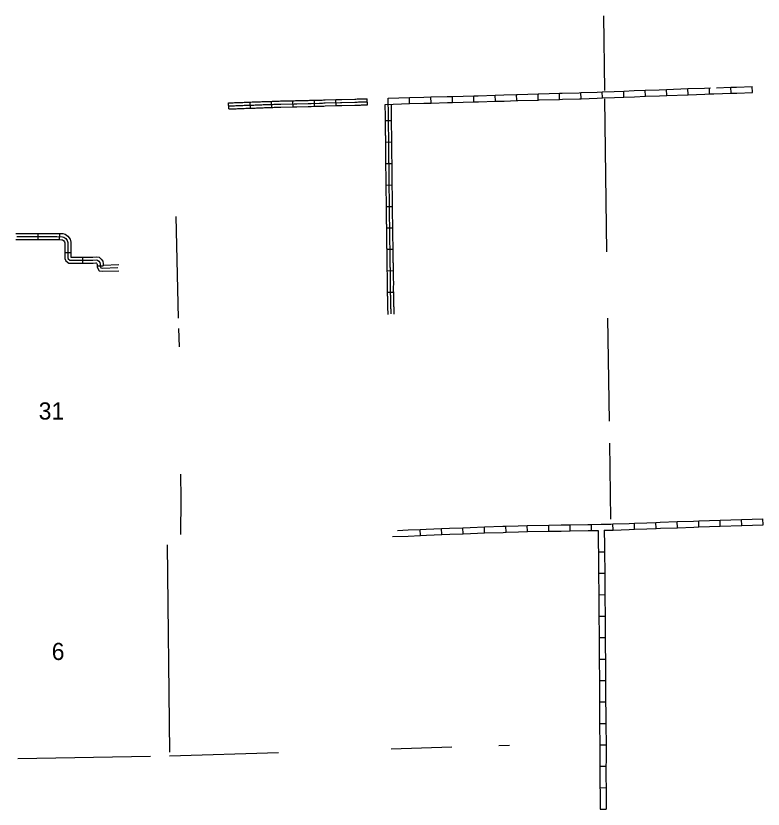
# Model space of a CAD drawing. Extents: x 1127717 to 1741049, y 2026793 to 2244711.
# Drawn here: x 1531459 to 1549864, y 2178160 to 2197692 of the extents above; entities that cross this region are included whole.
import ezdxf

# ---------------------------------------------------------------- set-up
doc = ezdxf.new("R2010")
doc.units = 0
doc.layers.add('32', color=7, linetype='Continuous')
doc.layers.add('5', color=7, linetype='Continuous')

msp = doc.modelspace()

# ---------------------------------------------------------------- linework, layer by layer
at = {"layer": '32'}
for p, q in [((1544324, 2195620), (1544320, 2195770)), ((1544852, 2195636), (1544847, 2195786)), ((1545380, 2195652), (1545375, 2195802)), ((1545908, 2195670), (1545902, 2195820)), ((1546436, 2195690), (1546429, 2195840)), ((1546963, 2195711), (1546957, 2195861)), ((1547491, 2195731), (1547485, 2195881)), ((1548018, 2195751), (1548013, 2195901)), ((1548545, 2195769), (1548541, 2195918)), ((1549073, 2195785), (1549068, 2195935)), ((1549601, 2195802), (1549596, 2195952)), ((1537234, 2195420), (1537228, 2195570)), ((1537762, 2195437), (1537755, 2195587)), ((1538288, 2195452), (1538284, 2195602)), ((1538816, 2195465), (1538812, 2195615)), ((1539344, 2195481), (1539340, 2195631)), ((1540118, 2195500), (1540113, 2195650)), ((1540630, 2195513), (1540625, 2195663)), ((1541157, 2195530), (1541153, 2195680)), ((1541685, 2195546), (1541681, 2195696)), ((1542213, 2195559), (1542209, 2195709)), ((1542740, 2195573), (1542736, 2195723)), ((1543268, 2195588), (1543264, 2195738)), ((1543797, 2195605), (1543791, 2195755)), ((1536706, 2195399), (1536700, 2195549)), ((1540712, 2195105), (1540562, 2195104)), ((1540718, 2194578), (1540568, 2194575)), ((1540724, 2194050), (1540574, 2194047)), ((1540730, 2193522), (1540580, 2193519)), ((1540659, 2193200), (1540659, 2193200)), ((1540736, 2192993), (1540586, 2192992)), ((1540743, 2192465), (1540593, 2192464)), ((1532007, 2192186), (1532007, 2192336)), ((1532532, 2192183), (1532538, 2192333)), ((1532662, 2191863), (1532812, 2191863)), ((1540750, 2191937), (1540600, 2191937)), ((1533108, 2191604), (1533108, 2191754)), ((1533458, 2191537), (1533608, 2191537)), ((1540757, 2191410), (1540607, 2191408)), ((1540764, 2190883), (1540614, 2190879)), ((1547226, 2185071), (1547219, 2185221)), ((1547753, 2185090), (1547748, 2185240)), ((1548281, 2185109), (1548276, 2185258)), ((1548808, 2185126), (1548803, 2185276)), ((1549336, 2185143), (1549331, 2185293)), ((1549864, 2185161), (1549859, 2185311)), ((1541421, 2184896), (1541414, 2185046)), ((1541948, 2184919), (1541942, 2185069)), ((1542476, 2184940), (1542470, 2185090)), ((1543003, 2184959), (1542998, 2185109)), ((1543531, 2184978), (1543525, 2185128)), ((1544057, 2184993), (1544054, 2185143)), ((1544585, 2185003), (1544582, 2185153)), ((1545113, 2185012), (1545110, 2185162)), ((1545640, 2185021), (1545639, 2185171)), ((1546170, 2185031), (1546165, 2185181)), ((1546698, 2185050), (1546693, 2185200)), ((1545806, 2184495), (1545956, 2184496)), ((1545811, 2183967), (1545961, 2183968)), ((1545817, 2183439), (1545967, 2183441)), ((1545821, 2182911), (1545971, 2182912)), ((1545823, 2182383), (1545973, 2182384)), ((1545828, 2181855), (1545978, 2181856)), ((1545832, 2181327), (1545982, 2181328)), ((1545835, 2180799), (1545985, 2180800)), ((1545837, 2180272), (1545987, 2180272)), ((1545844, 2179744), (1545994, 2179744)), ((1545843, 2179216), (1545993, 2179215)), ((1545845, 2178687), (1545995, 2178689)), ((1545846, 2178160), (1545996, 2178160))]:
    msp.add_line(p, q, dxfattribs=at)
for points in [[(1543791, 2195755), (1543816, 2195756), (1544320, 2195770)], [(1544320, 2195770), (1544341, 2195771), (1544847, 2195786)], [(1544847, 2195786), (1544917, 2195788), (1545335, 2195800), (1545375, 2195802)], [(1545375, 2195802), (1545772, 2195815), (1545902, 2195820)], [(1545902, 2195820), (1546193, 2195830), (1546429, 2195840)], [(1546429, 2195840), (1546688, 2195850), (1546957, 2195861)], [(1546957, 2195861), (1547305, 2195874), (1547485, 2195881)], [(1547485, 2195881), (1548007, 2195901), (1548013, 2195901)], [(1548013, 2195901), (1548420, 2195915), (1548565, 2195919)], [(1548018, 2195751), (1548425, 2195765), (1548545, 2195769)], [(1548545, 2195769), (1548649, 2195771), (1549073, 2195785)], [(1548715, 2195923), (1549068, 2195935)], [(1549068, 2195935), (1549208, 2195939), (1549596, 2195952)], [(1549073, 2195785), (1549213, 2195789), (1549601, 2195802)], [(1536700, 2195549), (1536710, 2195550), (1536743, 2195551), (1536776, 2195552), (1536809, 2195553), (1536842, 2195555), (1536876, 2195556), (1536910, 2195557), (1536943, 2195558), (1536977, 2195560), (1537011, 2195561), (1537046, 2195562), (1537080, 2195564), (1537114, 2195565), (1537147, 2195566), (1537181, 2195568), (1537214, 2195569), (1537228, 2195570)], [(1536703, 2195474), (1536713, 2195475), (1536746, 2195476), (1536779, 2195477), (1536812, 2195478), (1536845, 2195480), (1536879, 2195481), (1536912, 2195482), (1536946, 2195483), (1536980, 2195485), (1537015, 2195486), (1537049, 2195488), (1537083, 2195489), (1537116, 2195490), (1537150, 2195491), (1537184, 2195493), (1537217, 2195494), (1537251, 2195495), (1537285, 2195497), (1537318, 2195497), (1537351, 2195498), (1537384, 2195500), (1537418, 2195501), (1537451, 2195502), (1537484, 2195503), (1537517, 2195505), (1537550, 2195506), (1537583, 2195507), (1537615, 2195508), (1537648, 2195509), (1537681, 2195510), (1537714, 2195511), (1537747, 2195512), (1537781, 2195513), (1537815, 2195515), (1537849, 2195516), (1537882, 2195517), (1537915, 2195519), (1537948, 2195520), (1537981, 2195521), (1538312, 2195528), (1538347, 2195529), (1538381, 2195529), (1538660, 2195536), (1538696, 2195537), (1538731, 2195538), (1538940, 2195543), (1538974, 2195544), (1539008, 2195545), (1539042, 2195547), (1539076, 2195548), (1539452, 2195559), (1539486, 2195560), (1539808, 2195568), (1539838, 2195569), (1539867, 2195570), (1539895, 2195571), (1539922, 2195571), (1539948, 2195572), (1539973, 2195573), (1539997, 2195573), (1540019, 2195573), (1540041, 2195574), (1540061, 2195574), (1540080, 2195574), (1540097, 2195575), (1540115, 2195575)], [(1537228, 2195570), (1537248, 2195570), (1537282, 2195571), (1537316, 2195572), (1537349, 2195573), (1537381, 2195575), (1537414, 2195576), (1537448, 2195577), (1537481, 2195578), (1537514, 2195580), (1537547, 2195581), (1537580, 2195582), (1537613, 2195583), (1537646, 2195584), (1537679, 2195585), (1537712, 2195586), (1537745, 2195587), (1537755, 2195587)], [(1537755, 2195587), (1537777, 2195588), (1537812, 2195590), (1537846, 2195591), (1537879, 2195592), (1537913, 2195594), (1537946, 2195595), (1537979, 2195596), (1538284, 2195602)], [(1538284, 2195602), (1538311, 2195603), (1538345, 2195604), (1538379, 2195604), (1538658, 2195611), (1538694, 2195612), (1538729, 2195613), (1538812, 2195615)], [(1538812, 2195615), (1538938, 2195618), (1538971, 2195619), (1539005, 2195620), (1539039, 2195622), (1539073, 2195623), (1539340, 2195631)], [(1539340, 2195631), (1539450, 2195634), (1539484, 2195635), (1539806, 2195643), (1539836, 2195644), (1539865, 2195645), (1539867, 2195645)], [(1539867, 2195645), (1539893, 2195645), (1539920, 2195646), (1539946, 2195647), (1539971, 2195648), (1539995, 2195648), (1540018, 2195648), (1540039, 2195649), (1540059, 2195649), (1540078, 2195649), (1540095, 2195650), (1540113, 2195650)], [(1540625, 2195663), (1541153, 2195680)], [(1540659, 2193200), (1540659, 2193234), (1540658, 2193268), (1540658, 2193303), (1540657, 2193337), (1540657, 2193372), (1540656, 2193407), (1540656, 2193441), (1540656, 2193475), (1540656, 2193510), (1540655, 2193545), (1540654, 2193579), (1540653, 2193614), (1540653, 2193648), (1540653, 2193683), (1540652, 2193717), (1540652, 2193752), (1540652, 2193786), (1540651, 2193821), (1540651, 2193855), (1540650, 2193889), (1540650, 2193923), (1540650, 2193957), (1540650, 2193990), (1540649, 2194022), (1540649, 2194054), (1540648, 2194085), (1540648, 2194115), (1540648, 2194145), (1540647, 2194175), (1540647, 2194205), (1540646, 2194234), (1540646, 2194265), (1540645, 2194295), (1540645, 2194327), (1540644, 2194358), (1540645, 2194389), (1540645, 2194420), (1540644, 2194451), (1540644, 2194481), (1540644, 2194511), (1540644, 2194541), (1540643, 2194572), (1540643, 2194603), (1540642, 2194634), (1540642, 2194664), (1540642, 2194695), (1540642, 2194727), (1540641, 2194758), (1540641, 2194789), (1540641, 2194820), (1540640, 2194851), (1540639, 2194883), (1540638, 2194914), (1540638, 2194945), (1540638, 2194976), (1540638, 2195008), (1540638, 2195040), (1540638, 2195072), (1540637, 2195103), (1540637, 2195134), (1540636, 2195165), (1540636, 2195196), (1540636, 2195227), (1540636, 2195257), (1540635, 2195288), (1540635, 2195319), (1540634, 2195349), (1540633, 2195379), (1540633, 2195409), (1540633, 2195438), (1540632, 2195467), (1540632, 2195493), (1540631, 2195517), (1540630, 2195537), (1540630, 2195552), (1540627, 2195588)], [(1541153, 2195680), (1541504, 2195691), (1541681, 2195696)], [(1541681, 2195696), (1542085, 2195706), (1542209, 2195709)], [(1542209, 2195709), (1542736, 2195723)], [(1542213, 2195559), (1542740, 2195573)], [(1542736, 2195723), (1542849, 2195726), (1543264, 2195738)], [(1542740, 2195573), (1542853, 2195577), (1543268, 2195588)], [(1543264, 2195738), (1543480, 2195744), (1543791, 2195755)], [(1543268, 2195588), (1543485, 2195594), (1543797, 2195605)], [(1543797, 2195605), (1543821, 2195606), (1544324, 2195620)], [(1544324, 2195620), (1544346, 2195621), (1544852, 2195636)], [(1544852, 2195636), (1544921, 2195638), (1545340, 2195650), (1545380, 2195652)], [(1545380, 2195652), (1545777, 2195665), (1545908, 2195670)], [(1545908, 2195670), (1546199, 2195680), (1546436, 2195690)], [(1546436, 2195690), (1546694, 2195700), (1546963, 2195711)], [(1546963, 2195711), (1547311, 2195724), (1547491, 2195731)], [(1547491, 2195731), (1548013, 2195751), (1548018, 2195751)], [(1536706, 2195399), (1536715, 2195400), (1536748, 2195401), (1536781, 2195402), (1536815, 2195403), (1536848, 2195405), (1536881, 2195406), (1536915, 2195407), (1536949, 2195408), (1536983, 2195410), (1537018, 2195411), (1537052, 2195413), (1537085, 2195414), (1537119, 2195415), (1537153, 2195416), (1537187, 2195418), (1537221, 2195419), (1537234, 2195420)], [(1537234, 2195420), (1537254, 2195421), (1537287, 2195422), (1537320, 2195423), (1537354, 2195423), (1537387, 2195425), (1537421, 2195426), (1537453, 2195427), (1537486, 2195429), (1537519, 2195430), (1537552, 2195431), (1537585, 2195432), (1537618, 2195433), (1537651, 2195434), (1537683, 2195435), (1537716, 2195436), (1537750, 2195437), (1537762, 2195437)], [(1537762, 2195437), (1537784, 2195438), (1537818, 2195440), (1537852, 2195441), (1537885, 2195442), (1537918, 2195444), (1537951, 2195445), (1537983, 2195446), (1538288, 2195452)], [(1538288, 2195452), (1538314, 2195453), (1538348, 2195454), (1538382, 2195454), (1538662, 2195461), (1538697, 2195462), (1538732, 2195463), (1538816, 2195465)], [(1538816, 2195465), (1538942, 2195468), (1538977, 2195469), (1539012, 2195471), (1539045, 2195472), (1539078, 2195473), (1539344, 2195481)], [(1539344, 2195481), (1539454, 2195484), (1539488, 2195485), (1539811, 2195493), (1539841, 2195494), (1539869, 2195495), (1539872, 2195495)], [(1539872, 2195495), (1539897, 2195496), (1539924, 2195496), (1539950, 2195497), (1539974, 2195498), (1539998, 2195498), (1540020, 2195498), (1540042, 2195499), (1540062, 2195499), (1540082, 2195499), (1540099, 2195500), (1540117, 2195500)], [(1540557, 2195511), (1541157, 2195530)], [(1540562, 2195104), (1540562, 2195133), (1540561, 2195164), (1540561, 2195195), (1540561, 2195226), (1540561, 2195256), (1540560, 2195287), (1540560, 2195317), (1540559, 2195347), (1540558, 2195378), (1540558, 2195408), (1540558, 2195437), (1540557, 2195511)], [(1540712, 2195105), (1540712, 2195136), (1540711, 2195167), (1540711, 2195197), (1540711, 2195227), (1540711, 2195258), (1540710, 2195289), (1540710, 2195320), (1540709, 2195350), (1540708, 2195380), (1540708, 2195410), (1540708, 2195439), (1540707, 2195468), (1540707, 2195516)], [(1541157, 2195530), (1541508, 2195541), (1541685, 2195546)], [(1541685, 2195546), (1542089, 2195556), (1542213, 2195559)], [(1540568, 2194575), (1540568, 2194601), (1540567, 2194633), (1540567, 2194664), (1540567, 2194695), (1540567, 2194726), (1540566, 2194758), (1540566, 2194788), (1540566, 2194819), (1540565, 2194849), (1540564, 2194881), (1540563, 2194913), (1540563, 2194944), (1540563, 2194976), (1540563, 2195008), (1540563, 2195040), (1540563, 2195071), (1540562, 2195102), (1540562, 2195104)], [(1540718, 2194578), (1540718, 2194604), (1540717, 2194634), (1540717, 2194665), (1540717, 2194696), (1540717, 2194727), (1540716, 2194758), (1540716, 2194790), (1540716, 2194822), (1540715, 2194853), (1540714, 2194885), (1540713, 2194915), (1540713, 2194946), (1540713, 2194977), (1540713, 2195008), (1540713, 2195040), (1540713, 2195072), (1540712, 2195104), (1540712, 2195105)], [(1540574, 2194047), (1540574, 2194052), (1540573, 2194084), (1540573, 2194114), (1540573, 2194145), (1540572, 2194174), (1540572, 2194204), (1540571, 2194234), (1540571, 2194263), (1540570, 2194294), (1540570, 2194325), (1540569, 2194358), (1540570, 2194389), (1540570, 2194419), (1540569, 2194450), (1540569, 2194480), (1540569, 2194511), (1540569, 2194541), (1540568, 2194571), (1540568, 2194575)], [(1540724, 2194050), (1540724, 2194055), (1540723, 2194086), (1540723, 2194116), (1540723, 2194146), (1540722, 2194176), (1540722, 2194206), (1540721, 2194235), (1540721, 2194266), (1540720, 2194297), (1540720, 2194328), (1540719, 2194358), (1540720, 2194389), (1540720, 2194421), (1540719, 2194451), (1540719, 2194481), (1540719, 2194511), (1540719, 2194542), (1540718, 2194573), (1540718, 2194578)], [(1540580, 2193519), (1540580, 2193543), (1540579, 2193578), (1540578, 2193613), (1540578, 2193648), (1540578, 2193682), (1540577, 2193717), (1540577, 2193751), (1540577, 2193785), (1540576, 2193819), (1540576, 2193854), (1540575, 2193888), (1540575, 2193923), (1540575, 2193957), (1540575, 2193989), (1540574, 2194021), (1540574, 2194047)], [(1540730, 2193522), (1540730, 2193546), (1540729, 2193581), (1540728, 2193615), (1540728, 2193649), (1540728, 2193684), (1540727, 2193718), (1540727, 2193752), (1540727, 2193787), (1540726, 2193822), (1540726, 2193856), (1540725, 2193890), (1540725, 2193924), (1540725, 2193957), (1540725, 2193990), (1540724, 2194023), (1540724, 2194050)], [(1540586, 2192992), (1540584, 2193199), (1540584, 2193234), (1540583, 2193268), (1540583, 2193302), (1540582, 2193336), (1540582, 2193371), (1540581, 2193406), (1540581, 2193441), (1540581, 2193475), (1540581, 2193509), (1540580, 2193519)], [(1540736, 2192993), (1540734, 2193201), (1540734, 2193235), (1540733, 2193269), (1540733, 2193304), (1540732, 2193338), (1540732, 2193373), (1540731, 2193408), (1540731, 2193442), (1540731, 2193476), (1540731, 2193511), (1540730, 2193522)], [(1540702, 2190353), (1540702, 2190366), (1540701, 2190384), (1540701, 2190403), (1540700, 2190423), (1540699, 2190443), (1540699, 2190464), (1540698, 2190486), (1540698, 2190508), (1540697, 2190531), (1540696, 2190553), (1540696, 2190576), (1540695, 2190599), (1540695, 2190623), (1540695, 2190647), (1540695, 2190672), (1540694, 2190698), (1540694, 2190723), (1540693, 2190748), (1540692, 2190774), (1540691, 2190799), (1540690, 2190826), (1540690, 2190852), (1540689, 2190879), (1540689, 2190906), (1540688, 2190933), (1540688, 2190960), (1540688, 2190987), (1540688, 2191014), (1540688, 2191041), (1540689, 2191068), (1540690, 2191095), (1540690, 2191123), (1540689, 2191149), (1540688, 2191176), (1540687, 2191204), (1540686, 2191231), (1540685, 2191258), (1540685, 2191285), (1540684, 2191313), (1540684, 2191341), (1540683, 2191369), (1540682, 2191397), (1540682, 2191424), (1540682, 2191452), (1540682, 2191480), (1540681, 2191507), (1540681, 2191535), (1540681, 2191563), (1540681, 2191590), (1540680, 2191618), (1540680, 2191646), (1540679, 2191674), (1540678, 2191702), (1540677, 2191729), (1540677, 2191755), (1540676, 2191780), (1540676, 2191804), (1540675, 2191828), (1540675, 2191851), (1540675, 2191874), (1540675, 2191898), (1540675, 2191923), (1540675, 2191949), (1540674, 2191976), (1540674, 2192003), (1540674, 2192031), (1540673, 2192060), (1540673, 2192089), (1540673, 2192119), (1540672, 2192148), (1540672, 2192178), (1540672, 2192209), (1540671, 2192239), (1540671, 2192270), (1540670, 2192300), (1540670, 2192331), (1540670, 2192362), (1540669, 2192392), (1540668, 2192423), (1540668, 2192454), (1540668, 2192484), (1540667, 2192515), (1540667, 2192545), (1540666, 2192576), (1540666, 2192607), (1540665, 2192638), (1540665, 2192669), (1540664, 2192701), (1540664, 2192733), (1540663, 2192765), (1540663, 2192797), (1540659, 2193200)], [(1540593, 2192464), (1540593, 2192483), (1540592, 2192514), (1540592, 2192544), (1540591, 2192575), (1540591, 2192605), (1540590, 2192636), (1540590, 2192668), (1540589, 2192700), (1540589, 2192731), (1540588, 2192763), (1540588, 2192796), (1540586, 2192992)], [(1540743, 2192465), (1540743, 2192485), (1540742, 2192516), (1540742, 2192546), (1540741, 2192578), (1540741, 2192609), (1540740, 2192639), (1540740, 2192670), (1540739, 2192702), (1540739, 2192734), (1540738, 2192766), (1540738, 2192798), (1540736, 2192993)], [(1540600, 2191937), (1540600, 2191949), (1540599, 2191975), (1540599, 2192003), (1540599, 2192031), (1540598, 2192059), (1540598, 2192088), (1540598, 2192118), (1540597, 2192148), (1540597, 2192178), (1540597, 2192208), (1540596, 2192238), (1540596, 2192269), (1540595, 2192299), (1540595, 2192330), (1540595, 2192361), (1540594, 2192391), (1540593, 2192422), (1540593, 2192453), (1540593, 2192464)], [(1540750, 2191937), (1540750, 2191949), (1540749, 2191977), (1540749, 2192004), (1540749, 2192032), (1540748, 2192061), (1540748, 2192090), (1540748, 2192119), (1540747, 2192149), (1540747, 2192179), (1540747, 2192210), (1540746, 2192240), (1540746, 2192271), (1540745, 2192302), (1540745, 2192332), (1540745, 2192362), (1540744, 2192394), (1540743, 2192424), (1540743, 2192454), (1540743, 2192465)], [(1531462, 2192336), (1532007, 2192336)], [(1531479, 2192261), (1532468, 2192261), (1532605, 2192255), (1532643, 2192244), (1532687, 2192212), (1532726, 2192162), (1532737, 2192113), (1532737, 2191827), (1532737, 2191734), (1532748, 2191706), (1532786, 2191679), (1532973, 2191679), (1533357, 2191679), (1533434, 2191684), (1533473, 2191679), (1533500, 2191651), (1533528, 2191618), (1533533, 2191580), (1533533, 2191525), (1533555, 2191486), (1533588, 2191481), (1533972, 2191492)], [(1532007, 2192336), (1532469, 2192336), (1532538, 2192333)], [(1532538, 2192333), (1532617, 2192330), (1532677, 2192313), (1532740, 2192265), (1532795, 2192195), (1532812, 2192121), (1532812, 2191863)], [(1531459, 2192186), (1532007, 2192186)], [(1532007, 2192186), (1532466, 2192186), (1532532, 2192183)], [(1532532, 2192183), (1532593, 2192181), (1532609, 2192176), (1532634, 2192158), (1532656, 2192129), (1532662, 2192104), (1532662, 2191863)], [(1532662, 2191863), (1532662, 2191827), (1532662, 2191719), (1532686, 2191658), (1532762, 2191604), (1532973, 2191604), (1533108, 2191604)], [(1532812, 2191863), (1532812, 2191827), (1532812, 2191754), (1532973, 2191754), (1533108, 2191754)], [(1540607, 2191408), (1540607, 2191424), (1540607, 2191451), (1540607, 2191479), (1540606, 2191507), (1540606, 2191534), (1540606, 2191562), (1540606, 2191590), (1540605, 2191617), (1540605, 2191645), (1540604, 2191672), (1540603, 2191699), (1540602, 2191726), (1540602, 2191753), (1540601, 2191779), (1540601, 2191803), (1540600, 2191826), (1540600, 2191850), (1540600, 2191874), (1540600, 2191898), (1540600, 2191923), (1540600, 2191937)], [(1540757, 2191410), (1540757, 2191425), (1540757, 2191453), (1540757, 2191480), (1540756, 2191508), (1540756, 2191536), (1540756, 2191563), (1540756, 2191591), (1540755, 2191620), (1540755, 2191648), (1540754, 2191676), (1540753, 2191704), (1540752, 2191731), (1540752, 2191756), (1540751, 2191781), (1540751, 2191806), (1540750, 2191830), (1540750, 2191852), (1540750, 2191874), (1540750, 2191898), (1540750, 2191923), (1540750, 2191937)], [(1533108, 2191754), (1533355, 2191754), (1533437, 2191759), (1533508, 2191749), (1533556, 2191702), (1533599, 2191650), (1533608, 2191585), (1533608, 2191537)], [(1533108, 2191604), (1533360, 2191604), (1533432, 2191609), (1533437, 2191608), (1533445, 2191601), (1533456, 2191586), (1533458, 2191574), (1533458, 2191537)], [(1533458, 2191537), (1533458, 2191505), (1533508, 2191418), (1533583, 2191406), (1533997, 2191417)], [(1533608, 2191556), (1533996, 2191567)], [(1540614, 2190879), (1540614, 2190904), (1540613, 2190932), (1540613, 2190959), (1540613, 2190986), (1540613, 2191015), (1540613, 2191043), (1540614, 2191070), (1540615, 2191097), (1540615, 2191122), (1540614, 2191146), (1540613, 2191173), (1540612, 2191201), (1540611, 2191228), (1540610, 2191256), (1540610, 2191284), (1540609, 2191312), (1540609, 2191339), (1540608, 2191367), (1540607, 2191395), (1540607, 2191408)], [(1540764, 2190883), (1540763, 2190907), (1540763, 2190934), (1540763, 2190960), (1540763, 2190987), (1540763, 2191013), (1540763, 2191039), (1540764, 2191066), (1540765, 2191094), (1540765, 2191123), (1540764, 2191153), (1540763, 2191180), (1540762, 2191207), (1540761, 2191233), (1540760, 2191260), (1540760, 2191286), (1540759, 2191313), (1540759, 2191342), (1540758, 2191371), (1540757, 2191398), (1540757, 2191410)], [(1540627, 2190340), (1540627, 2190364), (1540626, 2190382), (1540626, 2190400), (1540625, 2190420), (1540624, 2190441), (1540624, 2190463), (1540623, 2190485), (1540623, 2190506), (1540622, 2190528), (1540621, 2190551), (1540621, 2190574), (1540620, 2190598), (1540620, 2190622), (1540620, 2190647), (1540620, 2190671), (1540619, 2190696), (1540619, 2190722), (1540618, 2190746), (1540618, 2190770), (1540616, 2190796), (1540615, 2190824), (1540615, 2190850), (1540614, 2190877), (1540614, 2190879)], [(1540777, 2190345), (1540774, 2190466), (1540773, 2190488), (1540773, 2190510), (1540772, 2190533), (1540771, 2190555), (1540771, 2190577), (1540770, 2190600), (1540770, 2190623), (1540770, 2190648), (1540770, 2190674), (1540769, 2190699), (1540769, 2190724), (1540768, 2190750), (1540767, 2190777), (1540766, 2190802), (1540765, 2190827), (1540765, 2190854), (1540764, 2190881), (1540764, 2190883)], [(1546693, 2185200), (1546996, 2185210), (1547219, 2185221)], [(1547219, 2185221), (1547325, 2185226), (1547748, 2185240)], [(1547748, 2185240), (1548148, 2185254), (1548276, 2185258)], [(1548276, 2185258), (1548803, 2185276)], [(1548803, 2185276), (1549331, 2185293)], [(1549331, 2185293), (1549859, 2185311)], [(1540855, 2185024), (1541119, 2185033), (1541414, 2185046)], [(1541414, 2185046), (1541564, 2185052), (1541942, 2185069)], [(1541942, 2185069), (1542139, 2185077), (1542470, 2185090)], [(1542470, 2185090), (1542652, 2185096), (1542998, 2185109)], [(1542998, 2185109), (1543455, 2185125), (1543525, 2185128)], [(1543525, 2185128), (1543833, 2185139), (1544054, 2185143)], [(1544054, 2185143), (1544582, 2185153)], [(1544582, 2185153), (1544889, 2185158), (1545110, 2185162)], [(1545110, 2185162), (1545549, 2185170), (1545639, 2185171)], [(1545113, 2185012), (1545551, 2185020), (1545640, 2185021)], [(1545639, 2185171), (1545875, 2185174), (1546109, 2185179), (1546165, 2185181)], [(1545640, 2185021), (1545802, 2185023)], [(1545802, 2185023), (1545804, 2184654), (1545806, 2184495)], [(1545952, 2185025), (1546114, 2185029), (1546170, 2185031)], [(1545952, 2185025), (1545954, 2184656), (1545956, 2184496)], [(1546165, 2185181), (1546560, 2185195), (1546693, 2185200)], [(1546170, 2185031), (1546565, 2185045), (1546698, 2185050)], [(1546698, 2185050), (1547002, 2185060), (1547226, 2185071)], [(1547226, 2185071), (1547332, 2185076), (1547753, 2185090)], [(1547753, 2185090), (1548153, 2185104), (1548281, 2185109)], [(1548281, 2185109), (1548808, 2185126)], [(1548808, 2185126), (1549336, 2185143)], [(1549336, 2185143), (1549864, 2185161)], [(1540739, 2184871), (1541124, 2184883), (1541421, 2184896)], [(1541421, 2184896), (1541570, 2184902), (1541948, 2184919)], [(1541948, 2184919), (1542145, 2184927), (1542476, 2184940)], [(1542476, 2184940), (1542658, 2184947), (1543003, 2184959)], [(1543003, 2184959), (1543460, 2184975), (1543531, 2184978)], [(1543531, 2184978), (1543837, 2184989), (1544057, 2184993)], [(1544057, 2184993), (1544585, 2185003)], [(1544585, 2185003), (1544892, 2185008), (1545113, 2185012)], [(1545806, 2184495), (1545811, 2183967)], [(1545956, 2184496), (1545961, 2183968)], [(1545811, 2183967), (1545811, 2183962), (1545817, 2183439)], [(1545961, 2183968), (1545961, 2183963), (1545967, 2183441)], [(1545817, 2183439), (1545818, 2183321), (1545820, 2182974), (1545821, 2182911)], [(1545967, 2183441), (1545968, 2183322), (1545970, 2182975), (1545971, 2182912)], [(1545821, 2182911), (1545823, 2182466), (1545823, 2182383)], [(1545971, 2182912), (1545973, 2182467), (1545973, 2182384)], [(1545823, 2182383), (1545825, 2182142), (1545828, 2181855)], [(1545973, 2182384), (1545975, 2182143), (1545978, 2181856)], [(1545828, 2181855), (1545832, 2181327)], [(1545978, 2181856), (1545982, 2181328)], [(1545832, 2181327), (1545832, 2181320), (1545834, 2180908), (1545835, 2180799)], [(1545982, 2181328), (1545982, 2181321), (1545984, 2180908), (1545985, 2180800)], [(1545835, 2180799), (1545837, 2180544), (1545837, 2180272)], [(1545985, 2180800), (1545987, 2180545), (1545987, 2180272)], [(1545837, 2180272), (1545837, 2180159), (1545844, 2179815), (1545844, 2179744)], [(1545987, 2180272), (1545987, 2180161), (1545994, 2179816), (1545994, 2179744)], [(1545844, 2179744), (1545844, 2179352), (1545843, 2179216)], [(1545994, 2179744), (1545994, 2179352), (1545993, 2179215)], [(1545843, 2179216), (1545841, 2178934), (1545845, 2178687)], [(1545993, 2179215), (1545991, 2178935), (1545995, 2178689)], [(1545845, 2178687), (1545846, 2178629), (1545846, 2178383), (1545846, 2178160)], [(1545995, 2178689), (1545996, 2178630), (1545996, 2178383), (1545996, 2178160)]]:
    msp.add_lwpolyline(points, dxfattribs=at)
at = {"layer": '5'}
for points in [[(1545962, 2195851), (1545941, 2197692)], [(1546017, 2191885), (1545964, 2195650)], [(1535395, 2192755), (1535460, 2190247)], [(1546078, 2187716), (1546041, 2190247)], [(1535467, 2189990), (1535479, 2189540)], [(1546114, 2185296), (1546086, 2187170)], [(1535513, 2186406), (1535519, 2185803), (1535514, 2184920)], [(1535187, 2184665), (1535239, 2179565)], [(1535240, 2179476), (1537929, 2179557)], [(1540699, 2179641), (1542199, 2179691)], [(1543350, 2179729), (1543613, 2179738)], [(1531506, 2179405), (1534772, 2179467)]]:
    msp.add_lwpolyline(points, dxfattribs=at)

# ---------------------------------------------------------------- texts
for s, height, p in [('31', 422.4, (1532021, 2187752)), ('6', 422, (1532342, 2181832))]:
    msp.add_text(s, height=height, dxfattribs=at).set_placement(p)

doc.saveas('drawing.dxf')
